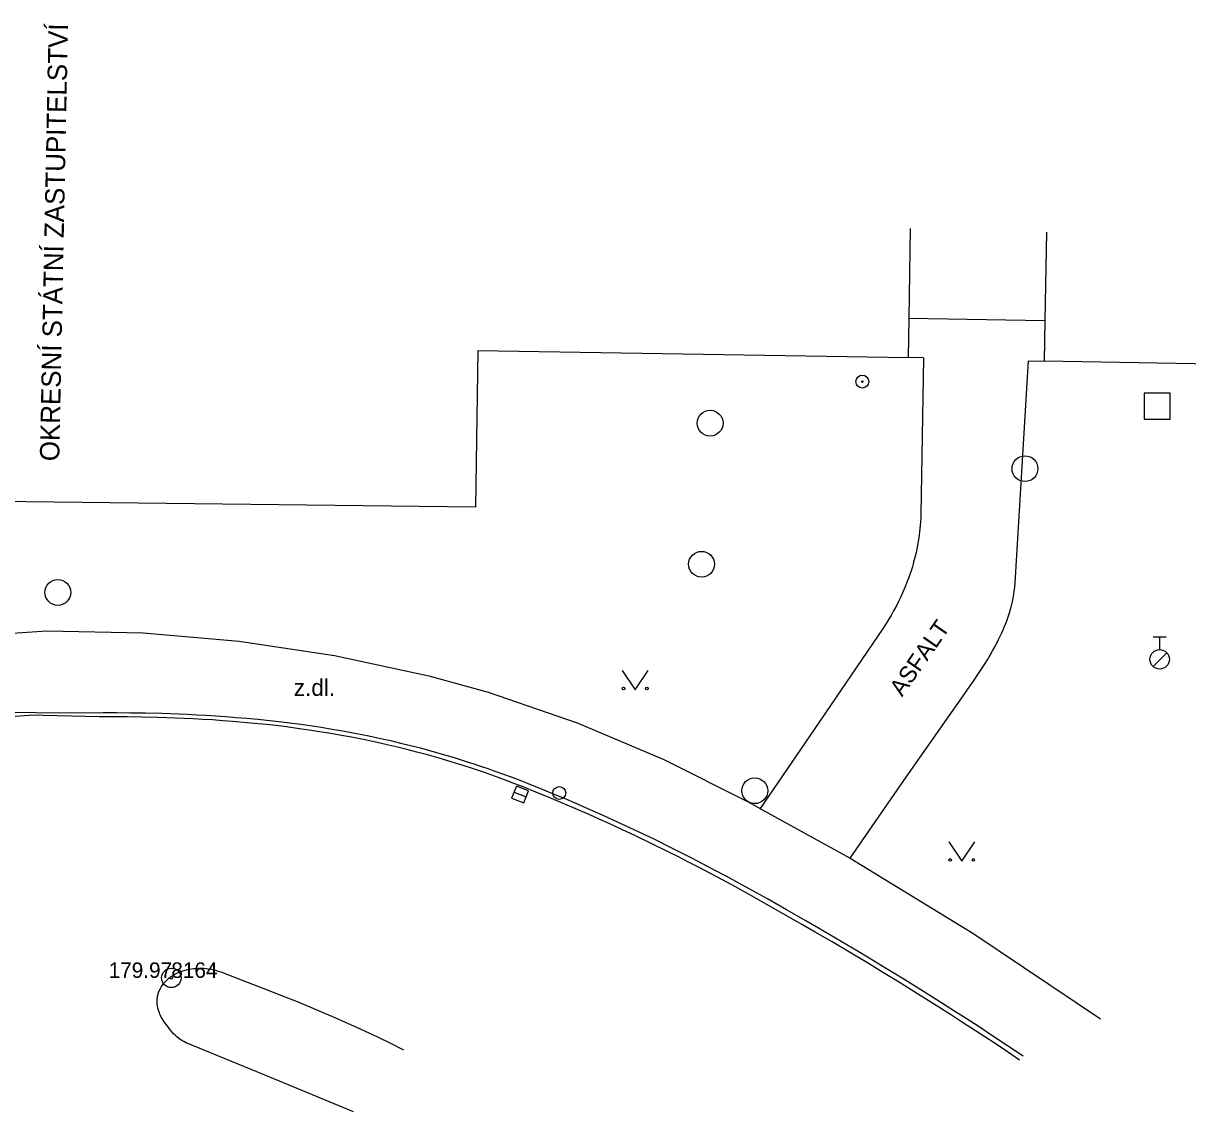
# Model space of a CAD drawing. Extents: x -538441 to -536770, y -1181008 to -1179809.
# Drawn here: x -537339.63 to -537294.59, y -1180900.2 to -1180858.07 of the extents above; entities that cross this region are included whole.
import ezdxf

# ---------------------------------------------------------------- set-up
doc = ezdxf.new("R2010")
doc.units = 0
for name, color, linetype in [('Vrstva 10', 7, 'Continuous'), ('Vrstva 11', 7, 'Continuous'), ('Vrstva 21', 7, 'Continuous'), ('Vrstva 22', 7, 'Continuous'), ('Vrstva 23', 7, 'Continuous'), ('Vrstva 25', 7, 'Continuous'), ('Vrstva 26', 7, 'Continuous'), ('Vrstva 27', 7, 'Continuous'), ('Vrstva 28', 7, 'Continuous'), ('Vrstva 36', 7, 'Continuous'), ('Vrstva 40', 7, 'Continuous'), ('Vrstva 41', 7, 'Continuous'), ('Vrstva 5', 7, 'Continuous'), ('Vrstva 8', 7, 'Continuous')]:
    doc.layers.add(name, color=color, linetype=linetype)

msp = doc.modelspace()

# ---------------------------------------------------------------- linework, layer by layer
at = {"layer": 'Vrstva 10'}
msp.add_line((-537341.271, -1180884.988), (-537339.403, -1180884.851), dxfattribs=at)
for points in [[(-537328.481, -1180885.442), (-537329.031, -1180885.363), (-537329.445, -1180885.308), (-537329.756, -1180885.27), (-537330.222, -1180885.218), (-537330.69, -1180885.17), (-537331.114, -1180885.131), (-537331.526, -1180885.096), (-537331.925, -1180885.065), (-537332.312, -1180885.038), (-537332.687, -1180885.015), (-537333.051, -1180884.994), (-537333.404, -1180884.977), (-537333.746, -1180884.962), (-537334.408, -1180884.938), (-537335.03, -1180884.923), (-537335.613, -1180884.915), (-537336.16, -1180884.912), (-537336.673, -1180884.913), (-537339.403, -1180884.851)], [(-537318.829, -1180888.229), (-537319.191, -1180888.077), (-537319.738, -1180887.852), (-537320.29, -1180887.63), (-537320.607, -1180887.506), (-537320.915, -1180887.389), (-537321.214, -1180887.278), (-537321.503, -1180887.174), (-537321.785, -1180887.075), (-537322.057, -1180886.982), (-537322.322, -1180886.894), (-537322.579, -1180886.811), (-537323.077, -1180886.655), (-537323.545, -1180886.516), (-537323.985, -1180886.392), (-537324.399, -1180886.281), (-537324.787, -1180886.18), (-537325.152, -1180886.091), (-537325.494, -1180886.01), (-537325.816, -1180885.937), (-537326.117, -1180885.871), (-537326.401, -1180885.812), (-537326.933, -1180885.706), (-537327.399, -1180885.62), (-537327.808, -1180885.549), (-537328.167, -1180885.49), (-537328.481, -1180885.442)], [(-537309.491, -1180892.961), (-537310.234, -1180892.534), (-537310.98, -1180892.11), (-537311.546, -1180891.793), (-537312.077, -1180891.501), (-537312.576, -1180891.23), (-537313.044, -1180890.981), (-537313.484, -1180890.75), (-537313.897, -1180890.536), (-537314.285, -1180890.339), (-537314.65, -1180890.155), (-537315.337, -1180889.816), (-537315.941, -1180889.525), (-537316.473, -1180889.275), (-537316.94, -1180889.06), (-537317.351, -1180888.873), (-537317.712, -1180888.712), (-537318.349, -1180888.434), (-537318.829, -1180888.229)], [(-537301.086, -1180898.199), (-537301.69, -1180897.793), (-537302.258, -1180897.416), (-537302.791, -1180897.066), (-537303.293, -1180896.74), (-537303.764, -1180896.437), (-537304.206, -1180896.155), (-537305.039, -1180895.631), (-537305.77, -1180895.177), (-537306.413, -1180894.784), (-537306.977, -1180894.443), (-537307.472, -1180894.146), (-537308.342, -1180893.63), (-537308.997, -1180893.247), (-537309.491, -1180892.961)]]:
    msp.add_lwpolyline(points, dxfattribs=at)
at = {"layer": 'Vrstva 11'}
for p, q in [((-537304.8, -1180871.02), (-537305.4, -1180871.01)), ((-537301, -1180875.435), (-537300.74, -1180871.14)), ((-537300.74, -1180871.14), (-537300.14, -1180871.15)), ((-537341.045, -1180881.75), (-537338.714, -1180881.588)), ((-537309.04, -1180885.405), (-537311.118, -1180888.46)), ((-537311.08, -1180888.486), (-537307.647, -1180890.385)), ((-537307.647, -1180890.385), (-537302.893, -1180893.284)), ((-537302.893, -1180893.284), (-537297.962, -1180896.608))]:
    msp.add_line(p, q, dxfattribs=at)
for points in [[(-537304.8, -1180871.02), (-537304.855, -1180874.05), (-537304.91, -1180877.08), (-537304.914, -1180877.225), (-537304.921, -1180877.365), (-537304.931, -1180877.502), (-537304.942, -1180877.634), (-537304.956, -1180877.761), (-537304.972, -1180877.885), (-537305.008, -1180878.125), (-537305.048, -1180878.348), (-537305.093, -1180878.557), (-537305.139, -1180878.753), (-537305.187, -1180878.935), (-537305.237, -1180879.105), (-537305.286, -1180879.263), (-537305.335, -1180879.411), (-537305.383, -1180879.548), (-537305.431, -1180879.677), (-537305.526, -1180879.915), (-537305.614, -1180880.121), (-537305.696, -1180880.299), (-537305.771, -1180880.453), (-537305.838, -1180880.587), (-537305.962, -1180880.817)], [(-537302.571, -1180883.077), (-537302.447, -1180882.885), (-537302.334, -1180882.703), (-537302.23, -1180882.529), (-537302.136, -1180882.365), (-537302.05, -1180882.21), (-537301.972, -1180882.063), (-537301.901, -1180881.924), (-537301.838, -1180881.793), (-537301.78, -1180881.669), (-537301.728, -1180881.552), (-537301.681, -1180881.442), (-537301.599, -1180881.234), (-537301.533, -1180881.051), (-537301.48, -1180880.889), (-537301.438, -1180880.747), (-537301.404, -1180880.621), (-537301.377, -1180880.511), (-537301.335, -1180880.318), (-537301.309, -1180880.172), (-537301.293, -1180880.062), (-537301.273, -1180879.896), (-537301.26, -1180879.73), (-537301, -1180875.435)], [(-537305.962, -1180880.817), (-537306.059, -1180880.987), (-537306.134, -1180881.113), (-537306.25, -1180881.298), (-537306.37, -1180881.48), (-537309.04, -1180885.405)], [(-537338.714, -1180881.588), (-537334.986, -1180881.665), (-537331.27, -1180881.982)], [(-537331.27, -1180881.982), (-537327.583, -1180882.536), (-537323.939, -1180883.327), (-537321.639, -1180883.955)], [(-537307.647, -1180890.385), (-537305.56, -1180887.385), (-537302.85, -1180883.49), (-537302.705, -1180883.279), (-537302.571, -1180883.077)], [(-537321.639, -1180883.955), (-537318.198, -1180885.15), (-537314.844, -1180886.568)], [(-537328.346, -1180885.295), (-537328.896, -1180885.216), (-537329.31, -1180885.161), (-537329.621, -1180885.123), (-537330.087, -1180885.071), (-537330.555, -1180885.023), (-537330.979, -1180884.984), (-537331.391, -1180884.949), (-537331.79, -1180884.918), (-537332.177, -1180884.891), (-537332.552, -1180884.868), (-537332.916, -1180884.847), (-537333.269, -1180884.83), (-537333.611, -1180884.815), (-537334.273, -1180884.791), (-537334.895, -1180884.776), (-537335.478, -1180884.768), (-537336.025, -1180884.765), (-537336.538, -1180884.766), (-537337.019, -1180884.771), (-537341.292, -1180884.749)], [(-537318.694, -1180888.082), (-537319.056, -1180887.93), (-537319.603, -1180887.705), (-537320.155, -1180887.483), (-537320.472, -1180887.359), (-537320.78, -1180887.242), (-537321.079, -1180887.131), (-537321.368, -1180887.027), (-537321.65, -1180886.928), (-537321.922, -1180886.835), (-537322.187, -1180886.747), (-537322.444, -1180886.664), (-537322.942, -1180886.508), (-537323.41, -1180886.369), (-537323.85, -1180886.245), (-537324.264, -1180886.134), (-537324.652, -1180886.033), (-537325.017, -1180885.944), (-537325.359, -1180885.863), (-537325.681, -1180885.79), (-537325.982, -1180885.724), (-537326.266, -1180885.665), (-537326.798, -1180885.559), (-537327.264, -1180885.473), (-537327.673, -1180885.402), (-537328.032, -1180885.343), (-537328.346, -1180885.295)], [(-537314.844, -1180886.568), (-537311.59, -1180888.205), (-537311.118, -1180888.46), (-537311.08, -1180888.486)], [(-537309.356, -1180892.814), (-537310.099, -1180892.387), (-537310.845, -1180891.963), (-537311.411, -1180891.646), (-537311.942, -1180891.354), (-537312.441, -1180891.083), (-537312.909, -1180890.834), (-537313.349, -1180890.603), (-537313.762, -1180890.389), (-537314.15, -1180890.192), (-537314.515, -1180890.008), (-537315.202, -1180889.669), (-537315.806, -1180889.378), (-537316.338, -1180889.128), (-537316.805, -1180888.913), (-537317.216, -1180888.726), (-537317.577, -1180888.565), (-537318.214, -1180888.287), (-537318.694, -1180888.082)], [(-537300.951, -1180898.052), (-537301.555, -1180897.646), (-537302.123, -1180897.269), (-537302.656, -1180896.919), (-537303.158, -1180896.593), (-537303.629, -1180896.29), (-537304.071, -1180896.008), (-537304.904, -1180895.484), (-537305.635, -1180895.03), (-537306.278, -1180894.637), (-537306.842, -1180894.296), (-537307.337, -1180893.999), (-537308.207, -1180893.483), (-537308.862, -1180893.1), (-537309.356, -1180892.814)], [(-537334.067, -1180895.094), (-537333.999, -1180895.034), (-537333.946, -1180894.992), (-537333.904, -1180894.963), (-537333.838, -1180894.921), (-537333.769, -1180894.882), (-537333.66, -1180894.829), (-537333.557, -1180894.786), (-537333.459, -1180894.751), (-537333.366, -1180894.723), (-537333.279, -1180894.7), (-537333.196, -1180894.683), (-537333.119, -1180894.669), (-537333.047, -1180894.659), (-537332.978, -1180894.652), (-537332.851, -1180894.645), (-537332.74, -1180894.645), (-537332.643, -1180894.649), (-537332.558, -1180894.656), (-537332.485, -1180894.665), (-537332.358, -1180894.686), (-537332.264, -1180894.706), (-537332.194, -1180894.724), (-537332.091, -1180894.755), (-537331.99, -1180894.79), (-537331.098, -1180895.128), (-537330.318, -1180895.43), (-537329.635, -1180895.7), (-537329.038, -1180895.94), (-537328.517, -1180896.155), (-537328.062, -1180896.346), (-537327.665, -1180896.517), (-537327.318, -1180896.668), (-537326.714, -1180896.939), (-537326.262, -1180897.147), (-537325.925, -1180897.306), (-537325.421, -1180897.55), (-537324.92, -1180897.8)], [(-537326.85, -1180900.2), (-537330.09, -1180898.865), (-537333.33, -1180897.53), (-537333.396, -1180897.5), (-537333.456, -1180897.469), (-537333.51, -1180897.436), (-537333.56, -1180897.403), (-537333.604, -1180897.37), (-537333.685, -1180897.304), (-537333.753, -1180897.241), (-537333.81, -1180897.183), (-537333.859, -1180897.13), (-537333.942, -1180897.033), (-537334.002, -1180896.958), (-537334.09, -1180896.841), (-537334.177, -1180896.722), (-537334.22, -1180896.658), (-537334.258, -1180896.596), (-537334.291, -1180896.536), (-537334.319, -1180896.479), (-537334.343, -1180896.424), (-537334.363, -1180896.371), (-537334.396, -1180896.272), (-537334.418, -1180896.183), (-537334.433, -1180896.105), (-537334.441, -1180896.037), (-537334.446, -1180895.977), (-537334.448, -1180895.926), (-537334.445, -1180895.836), (-537334.437, -1180895.77), (-537334.429, -1180895.721), (-537334.413, -1180895.649), (-537334.39, -1180895.58), (-537334.369, -1180895.527), (-537334.347, -1180895.478), (-537334.324, -1180895.433), (-537334.277, -1180895.35), (-537334.23, -1180895.28), (-537334.185, -1180895.221), (-537334.142, -1180895.171), (-537334.103, -1180895.129), (-537334.067, -1180895.094)]]:
    msp.add_lwpolyline(points, dxfattribs=at)
at = {"layer": 'Vrstva 21'}
for radius in [0.375, 0.05]:
    msp.add_circle((-537333.9, -1180895.02), radius, dxfattribs=at)
at = {"layer": 'Vrstva 25'}
for radius in [0.25, 0.0303]:
    msp.add_circle((-537307.17, -1180871.94), radius, dxfattribs=at)
at = {"layer": 'Vrstva 26'}
msp.add_lwpolyline([(-537296.27, -1180873.39), (-537295.27, -1180873.39), (-537295.27, -1180872.39), (-537296.27, -1180872.39)], close=True, dxfattribs=at)
at = {"layer": 'Vrstva 27'}
msp.add_line((-537320.643, -1180887.828), (-537320.179, -1180888.014), dxfattribs=at)
msp.add_lwpolyline([(-537320.736, -1180888.061), (-537320.271, -1180888.246), (-537320.086, -1180887.781), (-537320.551, -1180887.596)], close=True, dxfattribs=at)
for centre in [(-537313.06, -1180873.55), (-537300.88, -1180875.31), (-537313.39, -1180879.01), (-537338.29, -1180880.1), (-537311.332, -1180887.775)]:
    msp.add_circle(centre, 0.5, dxfattribs=at)
at = {"layer": 'Vrstva 28'}
for p, q in [((-537295.92, -1180881.815), (-537295.42, -1180881.815)), ((-537295.67, -1180882.315), (-537295.67, -1180881.815)), ((-537295.928, -1180882.962), (-537295.398, -1180882.432))]:
    msp.add_line(p, q, dxfattribs=at)
for centre, radius in [((-537295.67, -1180882.69), 0.375), ((-537318.894, -1180887.862), 0.25)]:
    msp.add_circle(centre, radius, dxfattribs=at)
at = {"layer": 'Vrstva 36'}
for points in [[(-537316.455, -1180883.118), (-537315.955, -1180883.868), (-537315.455, -1180883.118)], [(-537303.826, -1180889.754), (-537303.326, -1180890.504), (-537302.826, -1180889.754)]]:
    msp.add_lwpolyline(points, dxfattribs=at)
for centre in [(-537316.405, -1180883.818), (-537315.506, -1180883.818), (-537303.776, -1180890.454), (-537302.877, -1180890.454)]:
    msp.add_circle(centre, 0.05, dxfattribs=at)
at = {"layer": 'Vrstva 5'}
for p, q in [((-537305.319, -1180866.011), (-537305.375, -1180869.484)), ((-537300.054, -1180866.151), (-537300.113, -1180869.569)), ((-537305.375, -1180869.484), (-537305.4, -1180871.01)), ((-537300.113, -1180869.569), (-537300.14, -1180871.15)), ((-537322.042, -1180870.741), (-537322.14, -1180876.79)), ((-537322.042, -1180870.741), (-537305.4, -1180871.01)), ((-537262.79, -1180871.79), (-537300.14, -1180871.15)), ((-537341.03, -1180876.56), (-537322.14, -1180876.79))]:
    msp.add_line(p, q, dxfattribs=at)
at = {"layer": 'Vrstva 8'}
msp.add_line((-537305.375, -1180869.484), (-537300.113, -1180869.569), dxfattribs=at)

# ---------------------------------------------------------------- texts
at = {"layer": 'Vrstva 22'}
msp.add_text('179.97 ', height=0.6, dxfattribs=at).set_placement((-537336.324, -1180895.02))
at = {"layer": 'Vrstva 23'}
msp.add_text('8164', height=0.6, dxfattribs=at).set_placement((-537333.9, -1180895.02))
at = {"layer": 'Vrstva 40'}
msp.add_text('ASFALT', height=0.65, rotation=55.1712, dxfattribs=at).set_placement((-537305.632, -1180884.167))
msp.add_text('z.dl.', height=0.65, dxfattribs=at).set_placement((-537329.16, -1180884.105))
at = {"layer": 'Vrstva 41'}
msp.add_text('OKRESNÍ STÁTNÍ ZASTUPITELSTVÍ', height=0.75, rotation=88.8463, dxfattribs=at).set_placement((-537338.236, -1180875.026))

doc.saveas('drawing.dxf')
